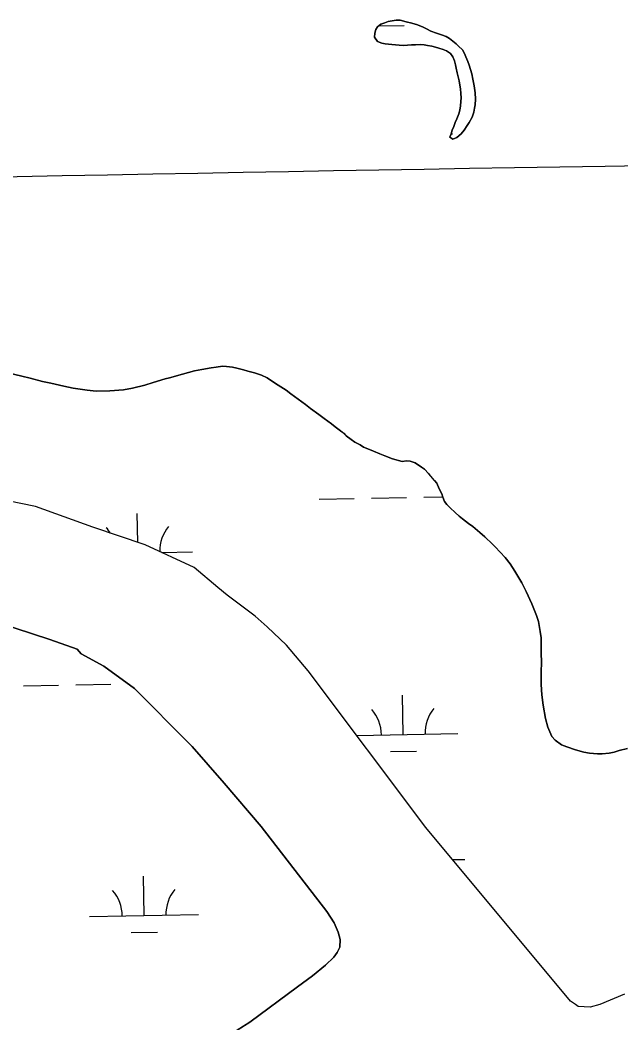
# Model space of a CAD drawing. Extents: x 3887375 to 3925618, y 296674 to 322633.
# Drawn here: x 3921086 to 3921637, y 307912 to 308831 of the extents above; entities that cross this region are included whole.
import ezdxf

# ---------------------------------------------------------------- set-up
doc = ezdxf.new("R2010")
doc.units = 0
for name, color, linetype in [('V-GRID-MAJR', 7, 'Continuous'), ('V-TOPO-SHOR', 7, 'Continuous'), ('V-WETL-SWMP', 7, 'Continuous')]:
    doc.layers.add(name, color=color, linetype=linetype)

msp = doc.modelspace()

# ---------------------------------------------------------------- linework, layer by layer
at = {"layer": 'V-GRID-MAJR'}
msp.add_spline([(3891546.068, 308165.905), (3896856.111, 308255.118), (3902166.142, 308345.103), (3907476.16, 308435.86100000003), (3912786.164, 308527.391), (3918096.1550000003, 308619.693), (3923406.132, 308712.768), (3923406.133, 308712.768)], degree=3, dxfattribs=at)
at = {"layer": 'V-TOPO-SHOR'}
for points in [[(3921413.427, 308811.304), (3921417.511, 308809.903), (3921420.48, 308809.151), (3921423.546, 308808.867), (3921426.61, 308808.674), (3921429.86, 308808.203), (3921433.202, 308807.824), (3921436.919, 308807.724), (3921441.099, 308808.086), (3921444.5360000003, 308808.264), (3921448.345, 308808.348), (3921452.804, 308808.619), (3921456.146, 308808.24), (3921459.2120000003, 308807.76900000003), (3921463.39, 308807.015), (3921466.546, 308806.173), (3921469.702, 308805.33), (3921473.693, 308804.021), (3921476.849, 308802.714), (3921480.3740000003, 308800.384), (3921482.688, 308797.222), (3921484.167, 308793.59500000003), (3921484.9020000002, 308789.972), (3921485.639, 308786.717), (3921486.651, 308782.53500000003), (3921487.573, 308779.005), (3921488.4, 308775.193), (3921489.1350000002, 308771.292), (3921489.592, 308767.761), (3921489.954, 308763.579), (3921490.131, 308759.586), (3921489.938, 308756.428), (3921489.465, 308752.436), (3921488.9, 308748.442), (3921488.148, 308744.914), (3921486.375, 308740.365), (3921484.787, 308737.027), (3921483.386, 308733.406), (3921482.08, 308730.158), (3921480.958, 308726.631), (3921479.835, 308723.567), (3921482.711, 308721.89), (3921486.151, 308723.18200000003), (3921490.153, 308726.61100000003), (3921492.8540000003, 308730.041), (3921495.65, 308734.217), (3921497.419, 308736.998), (3921500.219, 308741.915), (3921501.806, 308746.556), (3921502.466, 308750.085), (3921502.937, 308753.14900000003), (3921503.504, 308758.443), (3921503.0530000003, 308764.29600000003), (3921502.23, 308770.798), (3921501.0360000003, 308776.84), (3921499.838, 308781.67100000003), (3921498.7320000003, 308785.669), (3921497.4420000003, 308789.665), (3921496.3340000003, 308792.827), (3921494.579, 308797.381), (3921493.379, 308800.355), (3921491.341, 308803.61100000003), (3921487.913, 308807.148), (3921485.594, 308809.196), (3921482.4420000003, 308811.711), (3921479.5670000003, 308814.132), (3921476.505, 308815.811), (3921472.235, 308817.306), (3921467.6890000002, 308818.896), (3921462.304, 308820.858), (3921458.315, 308822.91000000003), (3921455.4390000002, 308824.311), (3921450.055, 308826.551), (3921444.8570000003, 308828.14), (3921439.66, 308829.453), (3921434.275, 308830.858), (3921430.653, 308830.958), (3921426.935, 308830.315), (3921423.4050000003, 308829.488), (3921420.058, 308828.382), (3921416.525, 308827.088), (3921413.548, 308824.771), (3921411.9620000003, 308822.174), (3921411.1210000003, 308818.926), (3921410.8340000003, 308815.396), (3921413.427, 308811.304)], [(3921453.809, 308421.045), (3921448.028, 308424.92), (3921443.448, 308426.618), (3921440.071, 308426.865), (3921435.969, 308426.392), (3921427.292, 308428.82300000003), (3921420.06, 308431.492), (3921415.481, 308433.192), (3921409.697, 308435.614), (3921406.083, 308437.31200000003), (3921400.7800000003, 308439.493), (3921397.649, 308441.431), (3921392.83, 308444.09500000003), (3921389.457, 308446.272), (3921384.882, 308449.901), (3921382.475, 308452.076), (3921379.586, 308454.495), (3921374.769, 308458.124), (3921371.156, 308460.786), (3921364.412, 308465.626), (3921359.595, 308469.255), (3921352.13, 308474.817), (3921347.313, 308478.446), (3921340.569, 308483.527), (3921334.069, 308488.367), (3921329.733, 308491.752), (3921322.506, 308496.35000000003), (3921317.208, 308499.739), (3921312.147, 308502.885), (3921307.086, 308505.31), (3921300.58, 308507.495), (3921294.5530000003, 308509.195), (3921290.455, 308510.412), (3921284.427, 308511.87200000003), (3921280.569, 308512.84500000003), (3921275.023, 308513.338), (3921271.404, 308513.588), (3921265.614, 308512.877), (3921260.787, 308512.165), (3921252.341, 308510.493), (3921245.585, 308509.302), (3921234.483, 308506.43200000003), (3921222.656, 308503.08), (3921218.793, 308502.123), (3921207.6890000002, 308498.529), (3921200.207, 308496.375), (3921188.622, 308493.505), (3921180.418, 308492.076), (3921167.872, 308490.896), (3921155.328, 308490.683), (3921147.127, 308491.664), (3921134.348, 308493.62200000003), (3921125.9080000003, 308495.33), (3921113.8540000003, 308498.009), (3921106.378, 308499.715), (3921094.805, 308502.63300000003), (3921087.332, 308504.581), (3921075.759, 308507.25800000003)], [(3921642.61, 308163.253), (3921635.129, 308161.34), (3921630.541, 308159.902), (3921625.958, 308158.946), (3921619.441, 308158.237), (3921615.1, 308158.248), (3921607.866, 308158.987), (3921602.801, 308159.72000000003), (3921595.086, 308161.91000000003), (3921587.132, 308164.58), (3921582.311, 308166.52), (3921576.292, 308170.876), (3921573.4020000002, 308174.259), (3921569.804, 308182.70900000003), (3921567.4080000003, 308190.674), (3921565.2630000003, 308202.98), (3921564.078, 308212.393), (3921563.617, 308221.799), (3921563.644, 308234.104), (3921563.9, 308241.339), (3921563.68, 308251.471), (3921563.691, 308256.29600000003), (3921563.467, 308264.738), (3921562.757, 308270.529), (3921561.088, 308279.45900000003), (3921559.41, 308285.011), (3921555.091, 308295.634), (3921549.809, 308307.223), (3921545.7260000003, 308314.95), (3921539.477, 308325.819), (3921535.15, 308332.342), (3921530.5810000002, 308338.142), (3921521.434, 308348.05), (3921519.028, 308350.469), (3921512.046, 308357.238), (3921507.473, 308361.106), (3921500.971, 308366.669), (3921496.877, 308369.333), (3921491.3370000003, 308373.685), (3921488.447, 308376.104), (3921484.836, 308379.489), (3921480.022, 308383.841), (3921477.134, 308386.741), (3921474.969, 308389.641), (3921473.529, 308393.504), (3921472.571, 308396.641), (3921470.169, 308401.231), (3921468.008, 308406.301), (3921465.843, 308408.96), (3921462.235, 308412.826), (3921460.31, 308415.243), (3921456.457, 308419.112), (3921453.809, 308421.045)], [(3921639.876, 307937.955), (3921617.383, 307928.37200000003), (3921608.667, 307926.099), (3921597.663, 307926.582), (3921594.914, 307928.42100000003), (3921590.335, 307931.643), (3921457.69, 308090.598), (3921349.7770000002, 308234.368), (3921330.11, 308257.799), (3921312.262, 308274.803), (3921301.276, 308284.458), (3921275.637, 308303.77400000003), (3921266.94, 308310.67), (3921245.427, 308329.061), (3921200.531, 308349.793), (3921152.415, 308365.95), (3921099.718, 308384.865), (3921062.133, 308392.742)], [(3921230.798, 307870.86), (3921296.281, 307912.164), (3921340.1, 307944.766), (3921353.9390000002, 307954.867), (3921365.934, 307964.511), (3921373.3170000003, 307971.863), (3921376.548, 307976.002), (3921378.863, 307981.063), (3921379.338, 307987.969), (3921377.511, 307994.881), (3921373.845, 308003.177), (3921366.96, 308013.786), (3921306.802, 308091.743), (3921272.809, 308131.42100000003), (3921243.41, 308165.102), (3921223.651, 308184.947), (3921208.0270000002, 308200.637), (3921190.565, 308218.174), (3921162.518, 308238.499), (3921141.819, 308250.05700000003), (3921138.145, 308254.20900000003), (3921112.836, 308263.01300000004), (3921064.9760000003, 308278.775)]]:
    msp.add_lwpolyline(points, dxfattribs=at)
at = {"layer": 'V-WETL-SWMP'}
for p, q in [((3921414.549316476, 308825.55098856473), (3921437.931333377, 308825.95232970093)), ((3921480.9711106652, 308726.6753567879), (3921482.2332770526, 308726.6970212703)), ((3921407.954425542, 308392.6980574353), (3921439.9497126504, 308393.2472412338)), ((3921455.947356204, 308393.5218331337), (3921473.432928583, 308393.8219646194)), ((3921359.961494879, 308391.8742817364), (3921391.9567819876, 308392.4234655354)), ((3921193.5549714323, 308352.13620927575), (3921193.1010993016, 308378.5786665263)), ((3921215.3402317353, 308342.9550878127), (3921243.7115671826, 308343.44206821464)), ((3921064.9760000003, 308278.77500000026), (3921112.835, 308263.01400000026)), ((3921112.835, 308263.01400000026), (3921138.145, 308254.20900000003)), ((3921138.145, 308254.20900000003), (3921141.8200000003, 308250.05700000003)), ((3921141.8200000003, 308250.05700000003), (3921162.518, 308238.499)), ((3921162.518, 308238.499), (3921190.565, 308218.175)), ((3921088.951324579, 308220.6969962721), (3921120.946611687, 308221.24618007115)), ((3921136.9442552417, 308221.5207719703), (3921168.93954235, 308222.0699557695)), ((3921190.565, 308218.175), (3921208.0270000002, 308200.63800000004)), ((3921437.087006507, 308175.92310445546), (3921436.4691747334, 308211.91780245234)), ((3921208.0270000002, 308200.63800000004), (3921223.65, 308184.947)), ((3921223.65, 308184.947), (3921243.41, 308165.102)), ((3921394.1985449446, 308175.1869445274), (3921487.0796426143, 308176.78120414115)), ((3921243.41, 308165.102), (3921272.81, 308131.42)), ((3921425.3536005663, 308160.28843317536), (3921449.3500658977, 308160.7003210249)), ((3921272.81, 308131.42), (3921306.802, 308091.742)), ((3921306.802, 308091.742), (3921366.96, 308013.78500000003)), ((3921482.182570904, 308061.2481451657), (3921493.652009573, 308061.4450125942)), ((3921199.4282973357, 308009.957964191), (3921198.810465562, 308045.9526621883)), ((3921149.435661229, 308009.09986450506), (3921249.4209334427, 308010.8160638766)), ((3921366.96, 308013.78500000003), (3921373.845, 308003.178)), ((3921373.845, 308003.178), (3921377.511, 307994.881)), ((3921187.6948913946, 307994.32329291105), (3921211.691356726, 307994.7351807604)), ((3921377.511, 307994.881), (3921379.338, 307987.969)), ((3921378.863, 307981.06300000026), (3921376.549, 307976.002)), ((3921379.338, 307987.969), (3921378.863, 307981.06300000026)), ((3921373.3170000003, 307971.864), (3921365.933, 307964.512)), ((3921376.549, 307976.002), (3921373.3170000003, 307971.864)), ((3921365.933, 307964.512), (3921353.938, 307954.867)), ((3921353.938, 307954.867), (3921340.1010000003, 307944.766)), ((3921340.1010000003, 307944.766), (3921296.281, 307912.164)), ((3921296.281, 307912.164), (3921230.799, 307870.8600000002))]:
    msp.add_line(p, q, dxfattribs=at)
msp.add_lwpolyline([(3921417.5100000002, 308809.902), (3921413.426, 308811.304), (3921410.8340000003, 308815.396), (3921411.12, 308818.926), (3921411.963, 308822.175), (3921413.548, 308824.772), (3921416.525, 308827.088), (3921420.058, 308828.381), (3921423.404, 308829.488), (3921426.936, 308830.316), (3921430.653, 308830.958), (3921434.275, 308830.858), (3921439.659, 308829.453), (3921444.858, 308828.141), (3921450.056, 308826.551), (3921455.4390000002, 308824.31), (3921458.315, 308822.91000000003), (3921462.305, 308820.858), (3921467.688, 308818.896), (3921472.236, 308817.30700000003), (3921476.506, 308815.81200000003), (3921479.5670000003, 308814.13300000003), (3921482.4420000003, 308811.712), (3921485.594, 308809.197), (3921487.912, 308807.148), (3921491.341, 308803.61100000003), (3921493.378, 308800.356), (3921494.579, 308797.381), (3921496.3340000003, 308792.826), (3921497.441, 308789.665), (3921498.733, 308785.668), (3921499.839, 308781.672), (3921501.0360000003, 308776.839), (3921502.231, 308770.799), (3921503.0530000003, 308764.295), (3921503.504, 308758.442), (3921502.936, 308753.14900000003), (3921502.465, 308750.08400000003), (3921501.807, 308746.556), (3921500.218, 308741.915), (3921497.42, 308736.998), (3921495.649, 308734.216), (3921492.8540000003, 308730.042), (3921490.153, 308726.61100000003), (3921486.151, 308723.183), (3921482.711, 308721.89), (3921479.836, 308723.568), (3921480.957, 308726.631), (3921482.079, 308730.158), (3921483.387, 308733.406), (3921484.788, 308737.026), (3921486.3740000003, 308740.366), (3921488.149, 308744.914), (3921488.9, 308748.442), (3921489.465, 308752.435), (3921489.9390000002, 308756.428), (3921490.131, 308759.586), (3921489.954, 308763.58), (3921489.592, 308767.761), (3921489.1350000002, 308771.291), (3921488.4, 308775.194), (3921487.572, 308779.004), (3921486.651, 308782.536), (3921485.639, 308786.718), (3921484.9020000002, 308789.971), (3921484.167, 308793.59500000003), (3921482.6890000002, 308797.221), (3921480.3740000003, 308800.384), (3921476.849, 308802.714), (3921473.694, 308804.021), (3921469.702, 308805.33), (3921466.546, 308806.173), (3921463.39, 308807.016), (3921459.211, 308807.768), (3921456.147, 308808.239), (3921452.804, 308808.618), (3921448.345, 308808.349), (3921444.5360000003, 308808.264), (3921441.099, 308808.086), (3921436.919, 308807.723), (3921433.203, 308807.824), (3921429.86, 308808.203), (3921426.61, 308808.674), (3921423.545, 308808.867), (3921420.481, 308809.152)], close=True, dxfattribs=at)
for points in [[(3921075.759, 308507.25800000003), (3921087.332, 308504.58), (3921094.806, 308502.634), (3921106.378, 308499.714), (3921113.853, 308498.009), (3921125.9080000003, 308495.33), (3921134.347, 308493.623), (3921147.127, 308491.665), (3921155.327, 308490.683), (3921167.8710000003, 308490.897), (3921180.417, 308492.076), (3921188.622, 308493.505), (3921200.207, 308496.375), (3921207.6890000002, 308498.53), (3921218.793, 308502.124), (3921222.6550000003, 308503.08), (3921234.4820000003, 308506.43200000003), (3921245.5840000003, 308509.302), (3921252.341, 308510.494), (3921260.788, 308512.164), (3921265.614, 308512.877), (3921271.404, 308513.588), (3921275.022, 308513.339), (3921280.569, 308512.84500000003), (3921284.427, 308511.87200000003), (3921290.454, 308510.411), (3921294.552, 308509.196), (3921300.579, 308507.495), (3921307.0870000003, 308505.31), (3921312.148, 308502.886), (3921317.207, 308499.74), (3921322.506, 308496.351), (3921329.733, 308491.752), (3921334.068, 308488.366), (3921340.5700000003, 308483.527), (3921347.313, 308478.447), (3921352.13, 308474.818), (3921359.596, 308469.254), (3921364.412, 308465.625), (3921371.156, 308460.786), (3921374.769, 308458.125), (3921379.585, 308454.496), (3921382.475, 308452.077), (3921384.882, 308449.901), (3921389.458, 308446.273), (3921392.83, 308444.09500000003), (3921397.649, 308441.431), (3921400.7800000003, 308439.494), (3921406.082, 308437.31200000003), (3921409.697, 308435.615), (3921415.481, 308433.191), (3921420.061, 308431.492), (3921427.292, 308428.82300000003), (3921435.97, 308426.392), (3921440.072, 308426.866), (3921443.449, 308426.617), (3921448.028, 308424.919), (3921453.809, 308421.04600000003)], [(3921453.809, 308421.04600000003), (3921456.458, 308419.11100000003), (3921460.31, 308415.243), (3921462.234, 308412.827), (3921465.844, 308408.95900000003), (3921468.009, 308406.301), (3921470.169, 308401.231), (3921472.572, 308396.642), (3921473.5300000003, 308393.504), (3921474.969, 308389.642), (3921477.133, 308386.742), (3921480.022, 308383.841), (3921484.8370000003, 308379.489), (3921488.448, 308376.104), (3921491.3370000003, 308373.686), (3921496.876, 308369.332), (3921500.971, 308366.669), (3921507.472, 308361.107), (3921512.0470000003, 308357.238), (3921519.028, 308350.468), (3921521.435, 308348.051), (3921530.58, 308338.141), (3921535.15, 308332.342), (3921539.478, 308325.819), (3921545.7260000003, 308314.951), (3921549.81, 308307.223), (3921555.092, 308295.63300000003), (3921559.4110000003, 308285.01), (3921561.088, 308279.458), (3921562.757, 308270.529), (3921563.468, 308264.738), (3921563.691, 308256.295), (3921563.68, 308251.47000000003), (3921563.9, 308241.339), (3921563.643, 308234.103), (3921563.616, 308221.8), (3921564.078, 308212.392), (3921565.264, 308202.981), (3921567.4080000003, 308190.674), (3921569.8030000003, 308182.70900000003), (3921573.403, 308174.25800000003), (3921576.291, 308170.875), (3921582.312, 308166.52), (3921587.132, 308164.58), (3921595.0870000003, 308161.909), (3921602.801, 308159.721), (3921607.865, 308158.987), (3921615.1, 308158.24700000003), (3921619.4420000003, 308158.238), (3921625.957, 308158.947), (3921630.542, 308159.902), (3921635.128, 308161.34), (3921642.61, 308163.253)], [(3921266.94, 308310.67100000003), (3921245.427, 308329.061), (3921200.531, 308349.794), (3921152.415, 308365.949), (3921099.719, 308384.865), (3921062.133, 308392.742)], [(3921639.876, 307937.955), (3921617.384, 307928.373), (3921608.666, 307926.099), (3921597.662, 307926.582), (3921594.914, 307928.422), (3921590.335, 307931.642), (3921457.691, 308090.598), (3921349.778, 308234.367), (3921330.11, 308257.798), (3921312.262, 308274.804), (3921301.2770000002, 308284.458), (3921275.6380000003, 308303.77400000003), (3921266.94, 308310.67100000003)]]:
    msp.add_lwpolyline(points, dxfattribs=at)
for centre, radius, start, end in [((3921138.475982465, 308342.11062286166), 35.24628790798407, 31.529188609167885, 41.755196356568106), ((3921248.945582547, 308344.0067807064), 35.24628790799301, 140.21153501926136, 180.47869961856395), ((3921492.313657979, 308177.3459166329), 35.24628790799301, 140.21153501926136, 181.7551933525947), ((3921381.8440578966, 308175.4497587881), 35.24628790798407, 0.2115380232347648, 41.7551963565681), ((3921144.185348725, 308009.4846185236), 35.24628790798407, 0.2115380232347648, 41.7551963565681), ((3921254.654948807, 308011.3807763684), 35.24628790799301, 140.21153501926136, 181.7551933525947)]:
    msp.add_arc(centre, radius, start, end, dxfattribs=at)

doc.saveas('drawing.dxf')
